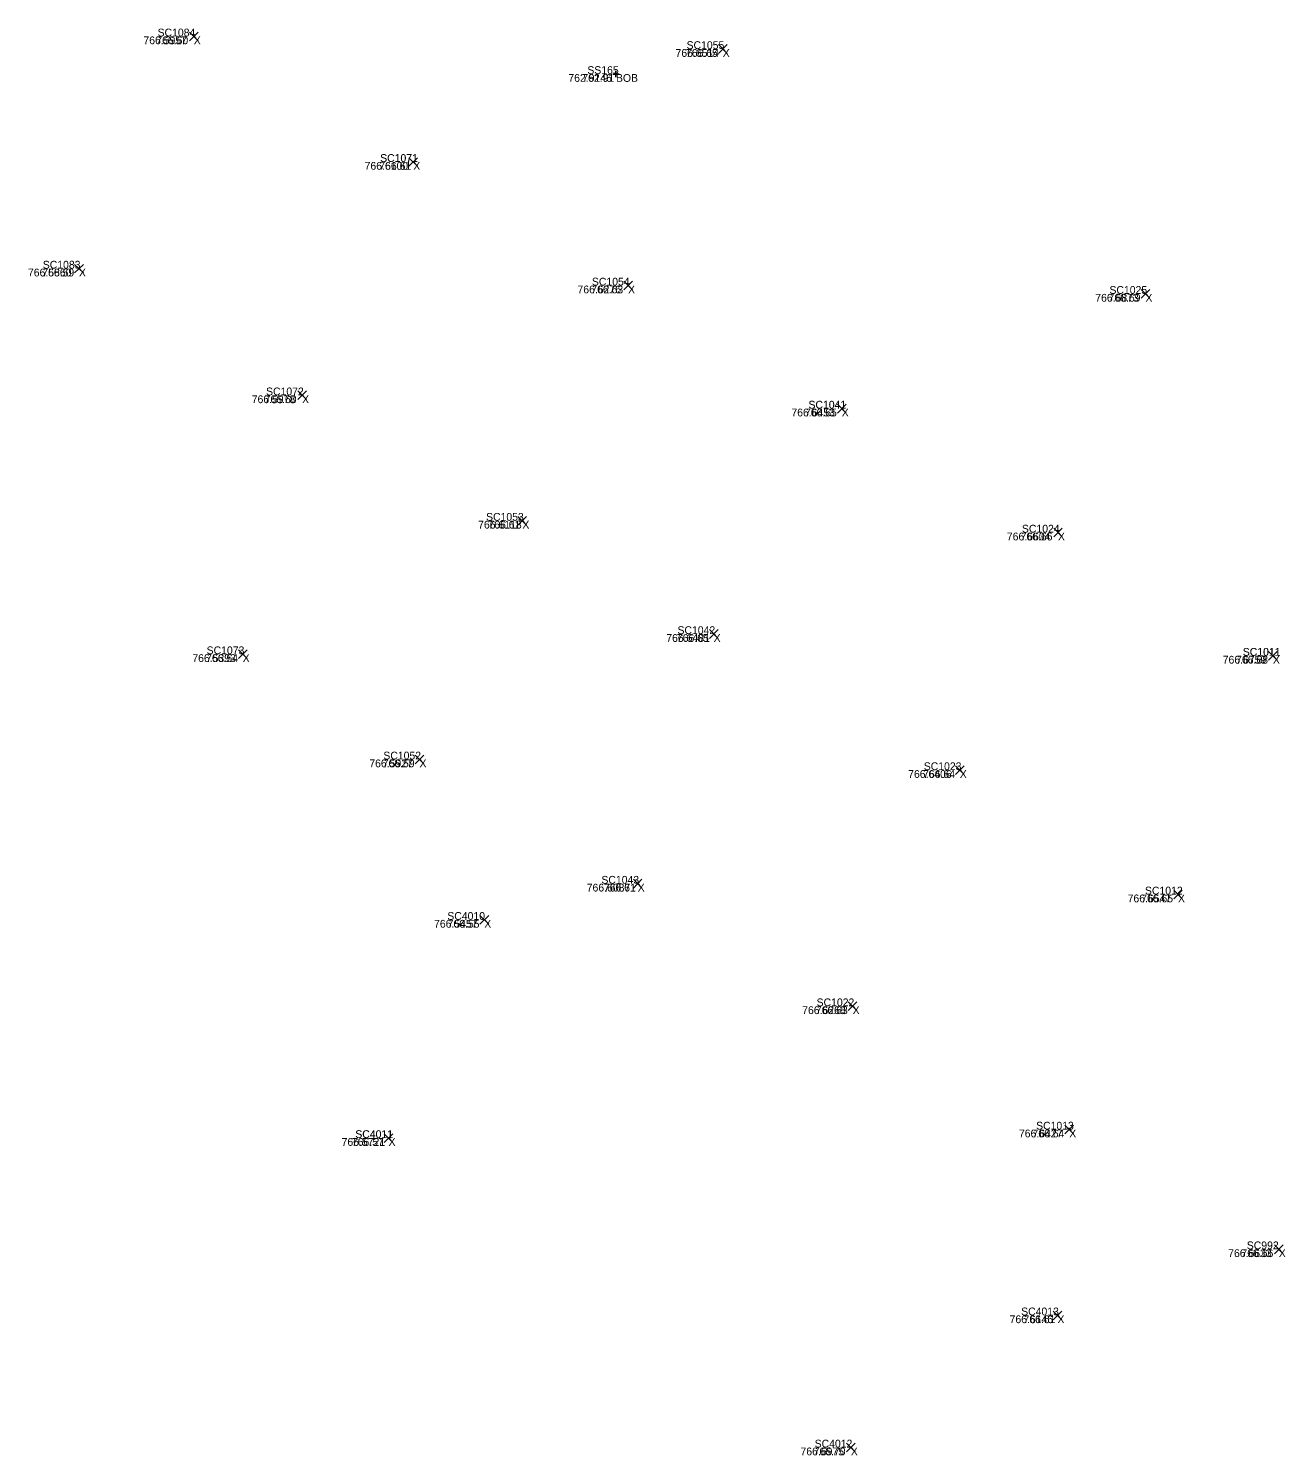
# Model space of a CAD drawing. Extents: x 1845019 to 1877956, y 680444 to 701081.
# Drawn here: x 1857571.22 to 1857580.89, y 694317.92 to 694328.88 of the extents above; entities that cross this region are included whole.
import ezdxf

# ---------------------------------------------------------------- set-up
doc = ezdxf.new("R2010")
doc.units = 0
for name, color, linetype in [('BR_X_SV_Bottom_of_Beam_Text', 7, 'Continuous'), ('SV_X_Random_Point', 7, 'Continuous'), ('SV_X_Text_Comment', 7, 'Continuous'), ('SV_X_Text_Elevation', 7, 'Continuous'), ('SV_X_Text_Name', 7, 'Continuous')]:
    doc.layers.add(name, color=color, linetype=linetype)

msp = doc.modelspace()

# ---------------------------------------------------------------- linework, layer by layer
at = {"layer": 'BR_X_SV_Bottom_of_Beam_Text'}
for p, q in [((1857575.717, 694328.535), (1857575.767, 694328.535)), ((1857575.717, 694328.535), (1857575.767, 694328.535)), ((1857575.742, 694328.56), (1857575.742, 694328.51)), ((1857575.742, 694328.56), (1857575.742, 694328.51)), ((1857575.742, 694328.535), (1857575.742, 694328.535)), ((1857575.742, 694328.535), (1857575.742, 694328.535))]:
    msp.add_line(p, q, dxfattribs=at)
at = {"layer": 'SV_X_Random_Point'}
for p, q in [((1857572.461, 694328.79), (1857572.528, 694328.857)), ((1857572.461, 694328.857), (1857572.528, 694328.79)), ((1857572.461, 694328.79), (1857572.528, 694328.857)), ((1857572.461, 694328.857), (1857572.528, 694328.79)), ((1857576.53, 694328.694), (1857576.596, 694328.761)), ((1857576.53, 694328.761), (1857576.596, 694328.694)), ((1857576.53, 694328.694), (1857576.596, 694328.761)), ((1857576.53, 694328.761), (1857576.596, 694328.694)), ((1857574.149, 694327.826), (1857574.216, 694327.892)), ((1857574.149, 694327.892), (1857574.216, 694327.826)), ((1857574.149, 694327.826), (1857574.216, 694327.892)), ((1857574.149, 694327.892), (1857574.216, 694327.826)), ((1857571.579, 694327.006), (1857571.646, 694327.072)), ((1857571.579, 694327.072), (1857571.646, 694327.006)), ((1857571.579, 694327.006), (1857571.646, 694327.072)), ((1857571.579, 694327.072), (1857571.646, 694327.006)), ((1857575.802, 694326.875), (1857575.868, 694326.942)), ((1857575.802, 694326.942), (1857575.868, 694326.875)), ((1857575.802, 694326.875), (1857575.868, 694326.942)), ((1857575.802, 694326.942), (1857575.868, 694326.875)), ((1857579.781, 694326.811), (1857579.847, 694326.878)), ((1857579.781, 694326.878), (1857579.847, 694326.811)), ((1857579.781, 694326.811), (1857579.847, 694326.878)), ((1857579.781, 694326.878), (1857579.847, 694326.811)), ((1857573.295, 694326.032), (1857573.361, 694326.099)), ((1857573.295, 694326.099), (1857573.361, 694326.032)), ((1857573.295, 694326.032), (1857573.361, 694326.099)), ((1857573.295, 694326.099), (1857573.361, 694326.032)), ((1857577.445, 694325.929), (1857577.511, 694325.996)), ((1857577.445, 694325.996), (1857577.511, 694325.929)), ((1857577.445, 694325.929), (1857577.511, 694325.996)), ((1857577.445, 694325.996), (1857577.511, 694325.929)), ((1857574.988, 694325.068), (1857575.055, 694325.134)), ((1857574.988, 694325.134), (1857575.055, 694325.068)), ((1857574.988, 694325.068), (1857575.055, 694325.134)), ((1857574.988, 694325.134), (1857575.055, 694325.068)), ((1857579.108, 694324.977), (1857579.174, 694325.044)), ((1857579.108, 694325.044), (1857579.174, 694324.977)), ((1857579.108, 694324.977), (1857579.174, 694325.044)), ((1857579.108, 694325.044), (1857579.174, 694324.977)), ((1857576.46, 694324.197), (1857576.527, 694324.264)), ((1857576.46, 694324.264), (1857576.527, 694324.197)), ((1857576.46, 694324.197), (1857576.527, 694324.264)), ((1857576.46, 694324.264), (1857576.527, 694324.197)), ((1857572.838, 694324.041), (1857572.905, 694324.108)), ((1857572.838, 694324.108), (1857572.905, 694324.041)), ((1857572.838, 694324.041), (1857572.905, 694324.108)), ((1857572.838, 694324.108), (1857572.905, 694324.041)), ((1857580.761, 694324.03), (1857580.828, 694324.096)), ((1857580.761, 694324.096), (1857580.828, 694324.03)), ((1857580.761, 694324.03), (1857580.828, 694324.096)), ((1857580.761, 694324.096), (1857580.828, 694324.03)), ((1857574.197, 694323.233), (1857574.264, 694323.299)), ((1857574.197, 694323.299), (1857574.264, 694323.233)), ((1857574.197, 694323.233), (1857574.264, 694323.299)), ((1857574.197, 694323.299), (1857574.264, 694323.233)), ((1857578.353, 694323.151), (1857578.42, 694323.217)), ((1857578.353, 694323.217), (1857578.42, 694323.151)), ((1857578.353, 694323.151), (1857578.42, 694323.217)), ((1857578.353, 694323.217), (1857578.42, 694323.151)), ((1857575.876, 694322.278), (1857575.942, 694322.345)), ((1857575.876, 694322.345), (1857575.942, 694322.278)), ((1857575.876, 694322.278), (1857575.942, 694322.345)), ((1857575.876, 694322.345), (1857575.942, 694322.278)), ((1857580.031, 694322.195), (1857580.097, 694322.262)), ((1857580.031, 694322.262), (1857580.097, 694322.195)), ((1857580.031, 694322.195), (1857580.097, 694322.262)), ((1857580.031, 694322.262), (1857580.097, 694322.195)), ((1857574.696, 694322), (1857574.763, 694322.067)), ((1857574.696, 694322.067), (1857574.763, 694322)), ((1857574.696, 694322), (1857574.763, 694322.067)), ((1857574.696, 694322.067), (1857574.763, 694322)), ((1857577.528, 694321.336), (1857577.595, 694321.403)), ((1857577.528, 694321.403), (1857577.595, 694321.336)), ((1857577.528, 694321.336), (1857577.595, 694321.403)), ((1857577.528, 694321.403), (1857577.595, 694321.336)), ((1857573.96, 694320.323), (1857574.026, 694320.389)), ((1857573.96, 694320.389), (1857574.026, 694320.323)), ((1857573.96, 694320.323), (1857574.026, 694320.389)), ((1857573.96, 694320.389), (1857574.026, 694320.323)), ((1857579.194, 694320.388), (1857579.261, 694320.455)), ((1857579.194, 694320.455), (1857579.261, 694320.388)), ((1857579.194, 694320.388), (1857579.261, 694320.455)), ((1857579.194, 694320.455), (1857579.261, 694320.388)), ((1857580.805, 694319.467), (1857580.872, 694319.534)), ((1857580.805, 694319.534), (1857580.872, 694319.467)), ((1857580.805, 694319.467), (1857580.872, 694319.534)), ((1857580.805, 694319.534), (1857580.872, 694319.467)), ((1857579.103, 694318.959), (1857579.17, 694319.026)), ((1857579.103, 694319.026), (1857579.17, 694318.959)), ((1857579.103, 694318.959), (1857579.17, 694319.026)), ((1857579.103, 694319.026), (1857579.17, 694318.959)), ((1857577.515, 694317.944), (1857577.582, 694318.01)), ((1857577.515, 694318.01), (1857577.582, 694317.944)), ((1857577.515, 694317.944), (1857577.582, 694318.01)), ((1857577.515, 694318.01), (1857577.582, 694317.944))]:
    msp.add_line(p, q, dxfattribs=at)

# ---------------------------------------------------------------- texts
at = {"layer": 'BR_X_SV_Bottom_of_Beam_Text'}
for s, p in [('SS165', (1857575.522, 694328.535)), ('SS165', (1857575.522, 694328.535)), ('762.9146', (1857575.376, 694328.475)), ('762.91', (1857575.483, 694328.475)), ('BOB', (1857575.742, 694328.475))]:
    msp.add_text(s, height=0.06, dxfattribs=at).set_placement(p)
at = {"layer": 'SV_X_Text_Comment'}
for p in [(1857572.495, 694328.764), (1857576.563, 694328.667), (1857574.183, 694327.799), (1857571.612, 694326.979), (1857575.835, 694326.849), (1857579.814, 694326.785), (1857573.328, 694326.005), (1857577.478, 694325.903), (1857575.022, 694325.041), (1857579.141, 694324.95), (1857576.493, 694324.17), (1857572.871, 694324.015), (1857580.794, 694324.003), (1857574.231, 694323.206), (1857578.386, 694323.124), (1857575.909, 694322.251), (1857580.064, 694322.168), (1857574.729, 694321.973), (1857577.562, 694321.309), (1857579.228, 694320.361), (1857573.993, 694320.296), (1857580.839, 694319.441), (1857579.137, 694318.933), (1857577.548, 694317.917)]:
    msp.add_text('X', height=0.06, dxfattribs=at).set_placement(p)
at = {"layer": 'SV_X_Text_Elevation'}
for s, p in [('766.5957', (1857572.108, 694328.764)), ('766.60', (1857572.207, 694328.764)), ('766.6514', (1857576.2, 694328.667)), ('766.65', (1857576.28, 694328.667)), ('766.6100', (1857573.809, 694327.799)), ('766.61', (1857573.922, 694327.799)), ('766.5860', (1857571.22, 694326.979)), ('766.59', (1857571.33, 694326.979)), ('766.6276', (1857575.446, 694326.849)), ('766.63', (1857575.552, 694326.849)), ('766.6873', (1857579.428, 694326.785)), ('766.69', (1857579.53, 694326.785)), ('766.5978', (1857572.941, 694326.005)), ('766.60', (1857573.04, 694326.005)), ('766.6453', (1857577.091, 694325.903)), ('766.65', (1857577.195, 694325.903)), ('766.6118', (1857574.682, 694325.041)), ('766.61', (1857574.761, 694325.041)), ('766.6604', (1857578.748, 694324.95)), ('766.66', (1857578.854, 694324.95)), ('766.6481', (1857576.129, 694324.17)), ('766.65', (1857576.21, 694324.17)), ('766.5393', (1857572.484, 694324.015)), ('766.54', (1857572.59, 694324.015)), ('766.6759', (1857580.408, 694324.003)), ('766.68', (1857580.511, 694324.003)), ('766.5927', (1857573.845, 694323.206)), ('766.59', (1857573.948, 694323.206)), ('766.6406', (1857577.989, 694323.124)), ('766.64', (1857578.104, 694323.124)), ('766.6087', (1857575.517, 694322.251)), ('766.61', (1857575.649, 694322.251)), ('766.6547', (1857579.677, 694322.168)), ('766.65', (1857579.781, 694322.168)), ('766.5457', (1857574.343, 694321.973)), ('766.55', (1857574.447, 694321.973)), ('766.6268', (1857577.174, 694321.309)), ('766.63', (1857577.279, 694321.309)), ('766.6427', (1857578.841, 694320.361)), ('766.64', (1857578.945, 694320.361)), ('766.5721', (1857573.632, 694320.296)), ('766.57', (1857573.711, 694320.296)), ('766.6633', (1857580.45, 694319.441)), ('766.66', (1857580.552, 694319.441)), ('766.6146', (1857578.769, 694318.933)), ('766.61', (1857578.876, 694318.933)), ('766.6975', (1857577.161, 694317.917)), ('766.70', (1857577.262, 694317.917))]:
    msp.add_text(s, height=0.06, dxfattribs=at).set_placement(p)
at = {"layer": 'SV_X_Text_Name'}
for s, p in [('SC1084', (1857572.217, 694328.824)), ('SC1084', (1857572.217, 694328.824)), ('SC1055', (1857576.285, 694328.727)), ('SC1055', (1857576.285, 694328.727)), ('SC1071', (1857573.928, 694327.859)), ('SC1071', (1857573.929, 694327.859)), ('SC1083', (1857571.334, 694327.039)), ('SC1083', (1857571.334, 694327.039)), ('SC1054', (1857575.557, 694326.909)), ('SC1054', (1857575.557, 694326.909)), ('SC1025', (1857579.537, 694326.845)), ('SC1025', (1857579.537, 694326.845)), ('SC1072', (1857573.051, 694326.065)), ('SC1072', (1857573.051, 694326.065)), ('SC1041', (1857577.222, 694325.963)), ('SC1041', (1857577.223, 694325.963)), ('SC1053', (1857574.743, 694325.101)), ('SC1053', (1857574.743, 694325.101)), ('SC1024', (1857578.864, 694325.01)), ('SC1024', (1857578.864, 694325.01)), ('SC1042', (1857576.215, 694324.23)), ('SC1042', (1857576.215, 694324.23)), ('SC1073', (1857572.594, 694324.075)), ('SC1073', (1857572.594, 694324.075)), ('SC1011', (1857580.562, 694324.063)), ('SC1011', (1857580.563, 694324.063)), ('SC1052', (1857573.953, 694323.266)), ('SC1052', (1857573.953, 694323.266)), ('SC1023', (1857578.109, 694323.184)), ('SC1023', (1857578.109, 694323.184)), ('SC1043', (1857575.63, 694322.311)), ('SC1043', (1857575.63, 694322.311)), ('SC1012', (1857579.81, 694322.228)), ('SC1012', (1857579.81, 694322.228)), ('SC4010', (1857574.445, 694322.033)), ('SC4010', (1857574.445, 694322.033)), ('SC1022', (1857577.285, 694321.369)), ('SC1022', (1857577.285, 694321.369)), ('SC1013', (1857578.973, 694320.421)), ('SC1013', (1857578.973, 694320.421)), ('SC4011', (1857573.737, 694320.356)), ('SC4011', (1857573.738, 694320.356)), ('SC992', (1857580.593, 694319.501)), ('SC992', (1857580.593, 694319.501)), ('SC4013', (1857578.858, 694318.993)), ('SC4013', (1857578.858, 694318.993)), ('SC4012', (1857577.27, 694317.977)), ('SC4012', (1857577.27, 694317.977))]:
    msp.add_text(s, height=0.06, dxfattribs=at).set_placement(p)

doc.saveas('drawing.dxf')
